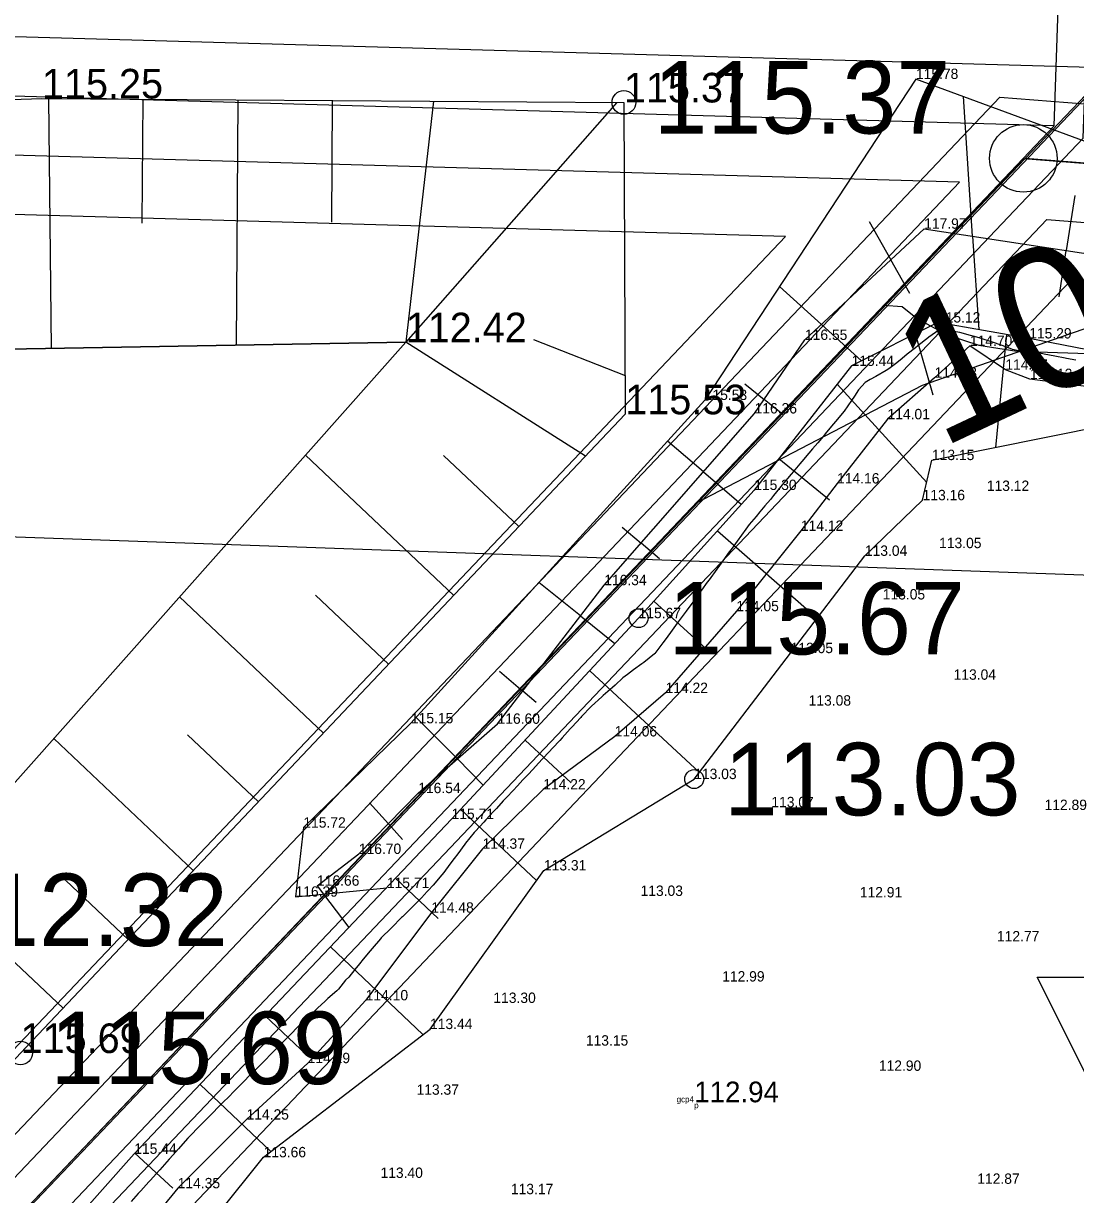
# Model space of a CAD drawing. Extents: x 662249 to 665480, y 6426254 to 6428735.
# Drawn here: x 662673 to 662708.53, y 6428506.45 to 6428546.02 of the extents above; entities that cross this region are included whole.
import ezdxf

# ---------------------------------------------------------------- set-up
doc = ezdxf.new("R2010")
doc.units = 0
for name, color, linetype in [('AKTIIVNE_MAEERALDIS', 7, 'Continuous'), ('AKTIIVSE_MAEERALDISE_TMAA', 7, 'Continuous'), ('jääkpaksus', 7, 'Continuous'), ('Kaevandatud ala', 7, 'Continuous'), ('kataster', 7, 'Continuous'), ('KORGUS-EH2000', 7, 'Continuous'), ('Lamami horisontaal', 7, 'Continuous'), ('MAAMUDEL-EH2000', 7, 'Continuous'), ('MOOTKOOD', 7, 'Continuous'), ('MOOTKORG-EH2000', 7, 'Continuous'), ('MOOTNR', 7, 'Continuous'), ('PIIR_ME', 7, 'Continuous'), ('PIIR_TM', 7, 'Continuous'), ('PIIRIMLEITUD', 7, 'Continuous'), ('PLOKK', 7, 'Continuous'), ('RELJEEF', 7, 'Continuous'), ('TEHNO', 7, 'Continuous'), ('Transport_VOOND', 7, 'Continuous'), ('V', 7, 'Continuous'), ('VEEKOGU', 7, 'Continuous')]:
    doc.layers.add(name, color=color, linetype=linetype)

msp = doc.modelspace()

# ---------------------------------------------------------------- linework, layer by layer
at = {"layer": 'AKTIIVNE_MAEERALDIS'}
msp.add_lwpolyline([(662342.7, 6428552.98), (662340.06, 6428493.24), (662661.3, 6428493.57), (662707.81, 6428542.56)], close=True, dxfattribs=at)
for points in [[(662704.618, 6428540.65), (662344.611, 6428550.925), (662342.106, 6428494.242)], [(662342.106, 6428494.242), (662660.87, 6428494.57), (662704.618, 6428540.65)]]:
    msp.add_lwpolyline(points, dxfattribs=at)
at = {"layer": 'AKTIIVSE_MAEERALDISE_TMAA'}
for points in [[(662341.701, 6428553.02), (662339.015, 6428492.239), (662661.73, 6428492.57), (662708.796, 6428542.146), (662709.004, 6428548.16), (662341.906, 6428558.808)], [(662342.7, 6428552.98), (662340.06, 6428493.24), (662661.3, 6428493.57), (662707.81, 6428542.56), (662707.97, 6428547.19), (662342.87, 6428557.78)]]:
    msp.add_lwpolyline(points, close=True, dxfattribs=at)
at = {"layer": 'jääkpaksus'}
msp.add_lwpolyline([(662709.035, 6428510.198), (662707.235, 6428513.798), (662710.835, 6428513.798)], close=True, dxfattribs=at)
at = {"layer": 'Kaevandatud ala'}
msp.add_lwpolyline([(662708.543, 6428534.636), (662708.223, 6428534.702), (662708.188, 6428534.709), (662707.832, 6428534.779), (662707.476, 6428534.849), (662707.12, 6428534.918), (662706.764, 6428534.928), (662706.408, 6428535.002), (662706.27, 6428535.058), (662706.053, 6428535.137), (662705.697, 6428535.258), (662705.341, 6428535.372), (662705.203, 6428535.414), (662704.985, 6428535.474), (662704.629, 6428535.576), (662704.274, 6428535.635), (662703.918, 6428535.657), (662703.578, 6428535.414), (662703.562, 6428535.403), (662703.206, 6428535.121), (662703.127, 6428535.058), (662702.85, 6428534.839), (662702.678, 6428534.702), (662702.495, 6428534.556), (662702.232, 6428534.346), (662702.139, 6428534.29), (662701.783, 6428534.089), (662701.596, 6428533.99), (662701.427, 6428533.89), (662701.206, 6428533.634), (662701.071, 6428533.429), (662700.963, 6428533.278), (662700.72, 6428532.922), (662700.715, 6428532.915), (662700.423, 6428532.566), (662700.36, 6428532.491), (662700.124, 6428532.21), (662700.004, 6428532.067), (662699.825, 6428531.854), (662699.648, 6428531.644), (662699.525, 6428531.498), (662699.292, 6428531.221), (662699.225, 6428531.142), (662698.936, 6428530.799), (662698.925, 6428530.786), (662698.625, 6428530.43), (662698.581, 6428530.375), (662698.334, 6428530.074), (662698.225, 6428529.939), (662698.042, 6428529.718), (662697.869, 6428529.513), (662697.743, 6428529.362), (662697.513, 6428529.091), (662697.451, 6428529.005), (662697.191, 6428528.649), (662697.157, 6428528.605), (662696.931, 6428528.293), (662696.802, 6428528.116), (662696.672, 6428527.937), (662696.446, 6428527.627), (662696.412, 6428527.581), (662696.153, 6428527.225), (662696.09, 6428527.138), (662695.894, 6428526.869), (662695.734, 6428526.649), (662695.635, 6428526.513), (662695.378, 6428526.161), (662695.376, 6428526.157), (662695.114, 6428525.801), (662695.022, 6428525.677), (662694.851, 6428525.445), (662694.667, 6428525.196), (662694.588, 6428525.089), (662694.325, 6428524.733), (662694.311, 6428524.715), (662693.955, 6428524.425), (662693.885, 6428524.377), (662693.599, 6428524.181), (662693.398, 6428524.021), (662693.243, 6428523.904), (662692.978, 6428523.665), (662692.888, 6428523.583), (662692.583, 6428523.309), (662692.532, 6428523.262), (662692.188, 6428522.953), (662692.176, 6428522.942), (662691.847, 6428522.597), (662691.82, 6428522.573), (662691.521, 6428522.241), (662691.464, 6428522.184), (662691.191, 6428521.885), (662691.109, 6428521.794), (662690.862, 6428521.529), (662690.753, 6428521.411), (662690.53, 6428521.172), (662690.397, 6428521.029), (662690.199, 6428520.816), (662690.041, 6428520.646), (662689.868, 6428520.46), (662689.685, 6428520.264), (662689.537, 6428520.104), (662689.329, 6428519.881), (662689.206, 6428519.748), (662688.974, 6428519.497), (662688.877, 6428519.392), (662688.618, 6428519.111), (662688.549, 6428519.036), (662688.262, 6428518.724), (662688.222, 6428518.68), (662687.931, 6428518.324), (662687.906, 6428518.29), (662687.668, 6428517.968), (662687.55, 6428517.81), (662687.404, 6428517.612), (662687.195, 6428517.329), (662687.129, 6428517.256), (662686.839, 6428516.901), (662686.838, 6428516.9), (662686.501, 6428516.544), (662686.483, 6428516.525), (662686.155, 6428516.188), (662686.127, 6428516.161), (662685.797, 6428515.832), (662685.771, 6428515.806), (662685.44, 6428515.476), (662685.416, 6428515.451), (662685.083, 6428515.12), (662685.06, 6428515.096), (662684.771, 6428514.764), (662684.704, 6428514.69), (662684.477, 6428514.408), (662684.348, 6428514.246), (662684.187, 6428514.052), (662683.992, 6428513.799), (662683.88, 6428513.696), (662683.636, 6428513.39), (662683.58, 6428513.339), (662683.281, 6428513.071), (662683.185, 6428512.983), (662682.925, 6428512.749), (662682.805, 6428512.627), (662682.569, 6428512.413), (662682.429, 6428512.271), (662682.213, 6428512.061), (662682.069, 6428511.915), (662681.857, 6428511.702), (662681.716, 6428511.559), (662681.502, 6428511.342), (662681.364, 6428511.203), (662681.146, 6428510.983), (662681.011, 6428510.847), (662680.79, 6428510.624), (662680.659, 6428510.491), (662680.434, 6428510.264), (662680.306, 6428510.135), (662680.078, 6428509.905), (662679.954, 6428509.779), (662679.723, 6428509.545), (662679.602, 6428509.423), (662679.367, 6428509.186), (662679.249, 6428509.067), (662679.011, 6428508.826), (662678.897, 6428508.711), (662678.655, 6428508.461), (662678.55, 6428508.355), (662678.299, 6428508.069), (662678.236, 6428507.999), (662677.943, 6428507.668), (662677.921, 6428507.643), (662677.603, 6428507.287), (662677.588, 6428507.269), (662677.282, 6428506.931), (662677.232, 6428506.875), (662676.96, 6428506.575), (662676.876, 6428506.482), (662676.637, 6428506.219)], dxfattribs=at)
at = {"layer": 'kataster'}
msp.add_lwpolyline([(662718.29, 6428553.41), (662661.31, 6428493.54), (662329.39, 6428493.18), (662330.91, 6428565.86)], close=True, dxfattribs=at)
for points in [[(662796.28, 6428547.56), (662812.05, 6428544.37), (662828.11, 6428540.24), (662844.42, 6428534.65), (662859.96, 6428528.45), (662876.71, 6428520.49), (662894.3, 6428511.93), (662918.82, 6428499.29), (662943.64, 6428486.03), (662965.18, 6428474.5), (662976.13, 6428469.06), (662990.29, 6428462.57), (663000.18, 6428458.47), (663004.21, 6428457), (662998.5, 6428443.86), (662852.16, 6428518.05), (662823.75, 6428528.71), (662795.71, 6428534.49), (662706.83, 6428541.46), (662718.21, 6428553.42)], [(662391.23, 6428299.93), (662608.71, 6428359.38), (662618.16, 6428423.35), (662629.14, 6428493.48), (662661.22, 6428493.51), (662706.83, 6428541.46), (662795.71, 6428534.49), (662823.75, 6428528.71), (662852.16, 6428518.05), (662998.5, 6428443.86), (662984.06, 6428410.76), (663021.4, 6428410.92), (662971.37, 6428270.38), (662921.77, 6428263.47), (662876.27, 6428255.36), (662725.9, 6428230.21), (662721.7, 6428229.48), (662716.89, 6428228.65), (662672.87, 6428221.02), (662593.61, 6428205.21), (662588.99, 6428204.27), (662585.3, 6428203.52), (662511.03, 6428188.8)]]:
    msp.add_lwpolyline(points, dxfattribs=at)
at = {"layer": 'KORGUS-EH2000'}
for centre, radius in [((662693.278, 6428543.349), 0.4), ((662693.775, 6428525.924), 0.32), ((662695.654, 6428520.488), 0.32), ((662672.9, 6428511.232), 0.4)]:
    msp.add_circle(centre, radius, dxfattribs=at)
at = {"layer": 'Lamami horisontaal'}
msp.add_lwpolyline([(662695.706, 6428529.808), (662703.369, 6428533.801), (662712.184, 6428536.873), (662721.535, 6428538.704), (662729.368, 6428539.689)], dxfattribs=at)
at = {"layer": 'PIIR_ME'}
for points in [[(662706.77, 6428541.46), (662795.71, 6428534.49), (662823.75, 6428528.71), (662852.16, 6428518.05), (662987.32, 6428449.53), (662974.57, 6428415.03), (662981.01, 6428352.07), (662955.63, 6428268.2), (662921.76, 6428263.49), (662876.27, 6428255.35), (662816.01, 6428331.34), (662786.08, 6428375.63), (662782.84, 6428372.78), (662591.85, 6428204.81), (662511.04, 6428188.79), (662401.66, 6428169.5), (662375.81, 6428299.6), (662391.2, 6428299.93), (662608.67, 6428359.34), (662618.39, 6428422.96), (662629.18, 6428493.54), (662661.3, 6428493.57)], [(662707.564, 6428539.392), (662795.429, 6428532.506), (662823.193, 6428526.783), (662851.354, 6428516.216), (662984.826, 6428448.552), (662972.533, 6428415.288), (662978.98, 6428352.265), (662954.087, 6428270.005), (662921.446, 6428265.466), (662877.094, 6428257.529), (662817.624, 6428332.523), (662786.465, 6428378.632), (662781.519, 6428374.282), (662590.933, 6428206.667), (662510.672, 6428190.756), (662403.24, 6428171.81), (662378.236, 6428297.652), (662391.489, 6428297.936), (662610.451, 6428357.753), (662620.367, 6428422.658), (662630.898, 6428491.542), (662662.16, 6428491.571)]]:
    msp.add_lwpolyline(points, close=True, dxfattribs=at)
at = {"layer": 'PIIR_TM'}
for points in [[(662705.976, 6428543.528), (662795.991, 6428536.474), (662824.307, 6428530.637), (662852.966, 6428519.884), (663001.09, 6428444.792), (662984.876, 6428407.625), (663023.776, 6428407.943), (662974.605, 6428268.82), (662922.074, 6428261.514), (662876.611, 6428253.379), (662732.093, 6428229.244), (662673.229, 6428219.062), (662592.241, 6428202.849), (662511.408, 6428186.824), (662401.999, 6428167.529), (662390.21, 6428165.551), (662363.232, 6428301.331), (662390.911, 6428301.924), (662606.889, 6428360.927), (662616.413, 6428423.262), (662627.462, 6428495.538), (662660.44, 6428495.569)], [(662706.77, 6428541.46), (662795.71, 6428534.49), (662823.75, 6428528.71), (662852.16, 6428518.05), (662998.502, 6428443.861), (662981.81, 6428405.6), (663020.94, 6428405.92), (662973.125, 6428270.633), (662921.76, 6428263.49), (662876.27, 6428255.35), (662731.757, 6428231.216), (662672.862, 6428221.028), (662591.85, 6428204.81), (662511.04, 6428188.79), (662401.66, 6428169.5), (662391.793, 6428167.844), (662365.658, 6428299.382), (662391.2, 6428299.93), (662608.67, 6428359.34), (662618.39, 6428422.96), (662629.18, 6428493.54), (662661.3, 6428493.57)]]:
    msp.add_lwpolyline(points, close=True, dxfattribs=at)
at = {"layer": 'PIIRIMLEITUD'}
msp.add_circle((662706.77, 6428541.46), 1.14, dxfattribs=at)
at = {"layer": 'PLOKK'}
msp.add_lwpolyline([(662724.466, 6428544.085), (662340.789, 6428555.035), (662337.97, 6428491.238), (662340.429, 6428491.24)], dxfattribs=at)
for points in [[(662346.522, 6428548.869), (662344.241, 6428497.244), (662659.58, 6428497.568), (662698.741, 6428538.817)], [(662708.358, 6428537.323), (662795.148, 6428530.522), (662822.637, 6428524.855), (662850.548, 6428514.382), (662982.333, 6428447.574), (662970.496, 6428415.546), (662976.949, 6428352.461), (662952.543, 6428271.809), (662921.132, 6428267.441), (662877.919, 6428259.709), (662819.239, 6428333.706), (662786.85, 6428381.635), (662780.198, 6428375.784), (662590.017, 6428208.524), (662510.304, 6428192.722), (662404.82, 6428174.119), (662380.662, 6428295.703), (662391.779, 6428295.941), (662612.232, 6428356.166), (662622.344, 6428422.356), (662632.615, 6428489.543), (662663.019, 6428489.572)]]:
    msp.add_lwpolyline(points, close=True, dxfattribs=at)
at = {"layer": 'RELJEEF'}
for p, q in [((662673.841, 6428543.482), (662673.937, 6428535.037)), ((662677.012, 6428539.275), (662677.041, 6428543.46)), ((662680.241, 6428543.438), (662680.184, 6428535.146)), ((662683.412, 6428539.309), (662683.44, 6428543.416)), ((662686.847, 6428543.393), (662685.909, 6428535.245)), ((662693.04, 6428543.351), (662685.909, 6428535.245)), ((662705.058, 6428538.832), (662704.752, 6428543.546)), ((662708.505, 6428540.2), (662708.222, 6428538.347)), ((662701.558, 6428539.323), (662702.292, 6428538.031)), ((662705.058, 6428538.832), (662705.264, 6428535.673)), ((662702.937, 6428536.895), (662702.292, 6428538.031)), ((662707.982, 6428536.786), (662708.222, 6428538.347)), ((662699.953, 6428535.847), (662698.534, 6428537.133)), ((662699.953, 6428535.847), (662701.309, 6428534.618)), ((662690.228, 6428535.337), (662693.318, 6428534.123)), ((662703.728, 6428533.463), (662703.128, 6428535.532)), ((662706.202, 6428535.509), (662705.829, 6428531.695)), ((662691.985, 6428531.399), (662685.909, 6428535.245)), ((662697.365, 6428533.839), (662698.018, 6428533.316)), ((662700.485, 6428533.83), (662703.509, 6428530.511)), ((662698.652, 6428532.809), (662698.018, 6428533.316)), ((662695.964, 6428530.866), (662694.749, 6428531.908)), ((662687.531, 6428526.693), (662682.523, 6428531.433)), ((662687.19, 6428531.422), (662689.731, 6428529.017)), ((662700.218, 6428529.916), (662698.51, 6428531.313)), ((662695.964, 6428530.866), (662697.243, 6428529.771)), ((662693.225, 6428528.997), (662693.857, 6428528.458)), ((662696.437, 6428528.877), (662699.81, 6428525.923)), ((662694.48, 6428527.927), (662693.857, 6428528.458)), ((662691.813, 6428525.998), (662690.403, 6428527.125)), ((662683.132, 6428522.044), (662678.271, 6428526.645)), ((662682.864, 6428526.704), (662685.332, 6428524.369)), ((662696.049, 6428524.899), (662694.295, 6428526.5)), ((662691.813, 6428525.998), (662692.977, 6428525.067)), ((662689.08, 6428524.135), (662689.862, 6428523.461)), ((662692.123, 6428524.15), (662695.827, 6428520.714)), ((662690.312, 6428523.074), (662689.862, 6428523.461)), ((662687.653, 6428521.168), (662686.266, 6428522.572)), ((662678.733, 6428517.396), (662674.019, 6428521.858)), ((662678.539, 6428521.986), (662680.933, 6428519.72)), ((662691.499, 6428520.358), (662689.943, 6428521.808)), ((662687.653, 6428521.168), (662688.525, 6428520.285)), ((662684.683, 6428519.686), (662685.322, 6428518.979)), ((662687.762, 6428519.466), (662690.33, 6428517.057)), ((662685.806, 6428518.443), (662685.322, 6428518.979)), ((662674.334, 6428512.748), (662669.766, 6428517.07)), ((662674.213, 6428517.268), (662676.534, 6428515.072)), ((662687.001, 6428515.78), (662685.564, 6428517.14)), ((662682.913, 6428516.885), (662683.127, 6428516.604)), ((662682.913, 6428516.885), (662683.985, 6428515.474)), ((662683.363, 6428514.817), (662686.488, 6428511.856)), ((662682.543, 6428511.186), (662681.162, 6428512.494)), ((662678.961, 6428510.171), (662681.358, 6428507.9)), ((662678.045, 6428506.669), (662676.76, 6428507.848))]:
    msp.add_line(p, q, dxfattribs=at)
for points in [[(662845.157, 6428522.188), (662839.749, 6428524.704), (662821.353, 6428529.387), (662806.021, 6428531.656), (662791.98, 6428533.467), (662771.65, 6428532.657), (662753.969, 6428533.831), (662731.784, 6428536.675), (662709.628, 6428541.743), (662703.142, 6428544.141), (662696.01, 6428533.295), (662686.085, 6428522.372), (662682.452, 6428518.847), (662682.188, 6428516.515), (662685.273, 6428516.809)], [(662652.319, 6428542.796), (662673.622, 6428543.483), (662693.278, 6428543.349), (662693.323, 6428532.813), (662672.9, 6428511.232), (662660.918, 6428498.232), (662638.105, 6428494.314), (662616.574, 6428494.129), (662598.945, 6428494.785)], [(662682.913, 6428516.885), (662684.325, 6428517.958), (662686.331, 6428520.013), (662689.012, 6428522.356), (662692.614, 6428527.039), (662697.693, 6428532.841), (662699.394, 6428535.325), (662703.419, 6428539.083), (662716.554, 6428537.071), (662730.027, 6428534.668), (662754.706, 6428531.044), (662770.465, 6428530.076), (662787.328, 6428530.573), (662803.897, 6428529.632), (662821.107, 6428526.915), (662840.272, 6428522.081)], [(662710.099, 6428534.764), (662706.968, 6428535.375), (662703.887, 6428535.913), (662700.97, 6428534.448), (662697.68, 6428530.255), (662693.775, 6428525.924), (662687.456, 6428519.137), (662676.74, 6428507.826), (662673.343, 6428504.009), (662670.851, 6428501.111), (662667.192, 6428497.775), (662663.654, 6428495.034), (662659.943, 6428493.623), (662652.809, 6428491.43), (662648.591, 6428491.996), (662640.342, 6428491.88), (662636.696, 6428491.999), (662632.487, 6428491.948), (662629.986, 6428490.832), (662629.551, 6428486.52), (662628.247, 6428479.313)], [(662643.012, 6428488.438), (662648.175, 6428488.758), (662651.75, 6428488.644), (662655.743, 6428488.958), (662658.721, 6428489.744), (662661.252, 6428490.161), (662664.176, 6428491.349), (662667.315, 6428492.941), (662668.727, 6428494.827), (662671.359, 6428497.396), (662673.276, 6428499.292), (662675.995, 6428501.276), (662678.026, 6428503.865), (662681.111, 6428507.71), (662686.73, 6428512.042), (662690.578, 6428517.401), (662695.654, 6428520.488), (662698.91, 6428524.743), (662701.418, 6428528.03), (662703.369, 6428529.91), (662703.684, 6428531.265), (662709.558, 6428532.443)]]:
    msp.add_lwpolyline(points, dxfattribs=at)
at = {"layer": 'TEHNO'}
msp.add_lwpolyline([(662702.061, 6428536.5), (662702.679, 6428536.45), (662703.197, 6428536.039), (662704.192, 6428535.501), (662705.266, 6428535.144), (662706.55, 6428534.949), (662712.396, 6428534.753), (662712.461, 6428534.751), (662722.384, 6428534.201), (662724.577, 6428534.08), (662725.457, 6428534.034), (662726.884, 6428534.021), (662732.395, 6428533.956), (662742.416, 6428533.839), (662744.012, 6428533.82), (662752.399, 6428533.977), (662752.458, 6428533.976), (662758.764, 6428533.929), (662762.49, 6428533.989)], dxfattribs=at)
at = {"layer": 'Transport_VOOND'}
msp.add_lwpolyline([(663072.437, 6428416.467), (663047.37, 6428418.43), (663018.62, 6428423.9), (663005.42, 6428427.86), (662994.97, 6428431.51), (662974.02, 6428440.52), (662946.15, 6428454.43), (662922.09, 6428467.29), (662846.37, 6428505.3), (662827.13, 6428513.15), (662812.61, 6428517.37), (662793.87, 6428520.6), (662728.25, 6428526.69), (662552.68, 6428532.93), (662449.35, 6428534.85), (662332.73, 6428538.39), (662326.168, 6428538.68)], dxfattribs=at)
at = {"layer": 'V'}
msp.add_lwpolyline([(662710.179, 6428533.583), (662706.994, 6428534.004), (662706.164, 6428534.318), (662704.965, 6428535.123), (662703.771, 6428534.045), (662702.181, 6428532.644), (662700.479, 6428530.475), (662699.257, 6428528.874), (662697.08, 6428526.16), (662694.685, 6428523.397), (662692.969, 6428521.929), (662690.553, 6428520.138), (662688.503, 6428518.133), (662686.776, 6428515.975), (662684.558, 6428513.013), (662682.599, 6428510.89), (662680.532, 6428508.983), (662678.208, 6428506.663), (662675.655, 6428503.55), (662673.387, 6428501.528), (662671.298, 6428499.756)], dxfattribs=at)
at = {"layer": 'VEEKOGU'}
for points in [[(662643.641, 6428534.512), (662685.909, 6428535.245), (662668.879, 6428516.071), (662658.061, 6428501.863), (662653.489, 6428500.162), (662626.008, 6428499.901), (662607.907, 6428498.926), (662580.186, 6428501.073)], [(662580.186, 6428501.073), (662607.907, 6428498.926), (662626.008, 6428499.901), (662653.489, 6428500.162), (662658.061, 6428501.863), (662668.879, 6428516.071), (662685.909, 6428535.245), (662643.641, 6428534.512)]]:
    msp.add_lwpolyline(points, dxfattribs=at)

# ---------------------------------------------------------------- texts
at = {"layer": 'KORGUS-EH2000'}
for s, p in [('115.37', (662694.278, 6428542.299)), ('115.67', (662694.775, 6428524.699)), ('113.03', (662696.654, 6428519.263)), ('112.32', (662669.879, 6428514.846)), ('115.69', (662673.9, 6428510.182))]:
    msp.add_text(s, height=2.45, dxfattribs=at).set_placement(p)
at = {"layer": 'Lamami horisontaal'}
msp.add_text('101', height=4.8, rotation=25.2383, dxfattribs=at).set_placement((662703.945, 6428531.632))
at = {"layer": 'MAAMUDEL-EH2000'}
for s, height, p in [('115.25', 1, (662673.622, 6428543.483)), ('115.37', 1, (662693.278, 6428543.349)), ('115.78', 0.35, (662703.142, 6428544.141)), ('117.97', 0.35, (662703.419, 6428539.083)), ('112.42', 1, (662685.909, 6428535.245)), ('115.12', 0.35, (662703.887, 6428535.913)), ('116.55', 0.35, (662699.394, 6428535.325)), ('115.29', 0.35, (662706.968, 6428535.375)), ('114.70', 0.35, (662704.965, 6428535.123)), ('115.44', 0.35, (662700.97, 6428534.448)), ('114.47', 0.35, (662706.164, 6428534.318)), ('114.38', 0.35, (662703.771, 6428534.045)), ('114.12', 0.35, (662706.994, 6428534.004)), ('115.53', 1, (662693.323, 6428532.813)), ('115.53', 0.35, (662696.01, 6428533.295)), ('116.36', 0.35, (662697.693, 6428532.841)), ('114.01', 0.35, (662702.181, 6428532.644)), ('113.15', 0.35, (662703.684, 6428531.265)), ('115.30', 0.35, (662697.68, 6428530.255)), ('114.16', 0.35, (662700.479, 6428530.475)), ('113.12', 0.35, (662705.536, 6428530.224)), ('113.16', 0.35, (662703.369, 6428529.91)), ('114.12', 0.35, (662699.257, 6428528.874)), ('113.05', 0.35, (662703.925, 6428528.29)), ('113.04', 0.35, (662701.418, 6428528.03)), ('116.34', 0.35, (662692.614, 6428527.039)), ('113.05', 0.35, (662702.021, 6428526.556)), ('115.67', 0.35, (662693.775, 6428525.924)), ('114.05', 0.35, (662697.08, 6428526.16)), ('113.05', 0.35, (662698.91, 6428524.743)), ('113.04', 0.35, (662704.415, 6428523.844)), ('114.22', 0.35, (662694.685, 6428523.397)), ('113.08', 0.35, (662699.519, 6428522.971)), ('115.15', 0.35, (662686.085, 6428522.372)), ('116.60', 0.35, (662689.012, 6428522.356)), ('114.06', 0.35, (662692.969, 6428521.929)), ('113.03', 0.35, (662695.654, 6428520.488)), ('116.54', 0.35, (662686.331, 6428520.013)), ('114.22', 0.35, (662690.553, 6428520.138)), ('113.07', 0.35, (662698.259, 6428519.537)), ('115.71', 0.35, (662687.456, 6428519.137)), ('112.89', 0.35, (662707.487, 6428519.443)), ('115.72', 0.35, (662682.452, 6428518.847)), ('116.70', 0.35, (662684.325, 6428517.958)), ('114.37', 0.35, (662688.503, 6428518.133)), ('113.31', 0.35, (662690.578, 6428517.401)), ('116.66', 0.35, (662682.913, 6428516.885)), ('115.71', 0.35, (662685.273, 6428516.809)), ('116.39', 0.35, (662682.188, 6428516.515)), ('113.03', 0.35, (662693.841, 6428516.541)), ('112.91', 0.35, (662701.246, 6428516.491)), ('114.48', 0.35, (662686.776, 6428515.975)), ('112.77', 0.35, (662705.879, 6428515.005)), ('112.99', 0.35, (662696.598, 6428513.648)), ('114.10', 0.35, (662684.558, 6428513.013)), ('113.30', 0.35, (662688.87, 6428512.925)), ('113.44', 0.35, (662686.73, 6428512.042)), ('115.69', 1, (662672.9, 6428511.232)), ('113.15', 0.35, (662691.993, 6428511.484)), ('114.29', 0.35, (662682.599, 6428510.89)), ('112.90', 0.35, (662701.89, 6428510.631)), ('113.37', 0.35, (662686.275, 6428509.823)), ('114.25', 0.35, (662680.532, 6428508.983)), ('115.44', 0.35, (662676.74, 6428507.826)), ('113.66', 0.35, (662681.111, 6428507.71)), ('113.40', 0.35, (662685.057, 6428507.013)), ('112.87', 0.35, (662705.215, 6428506.813)), ('114.35', 0.35, (662678.208, 6428506.663)), ('113.17', 0.35, (662689.46, 6428506.463))]:
    msp.add_text(s, height=height, dxfattribs=at).set_placement(p)
at = {"layer": 'MOOTKOOD'}
msp.add_text('p', height=0.2, dxfattribs=at).set_placement((662695.653, 6428509.368))
at = {"layer": 'MOOTKORG-EH2000'}
msp.add_text('112.94', height=0.7, dxfattribs=at).set_placement((662695.653, 6428509.568))
at = {"layer": 'MOOTNR'}
msp.add_text('gcp4', height=0.2, dxfattribs=at).set_placement((662695.061, 6428509.568))

doc.saveas('drawing.dxf')
